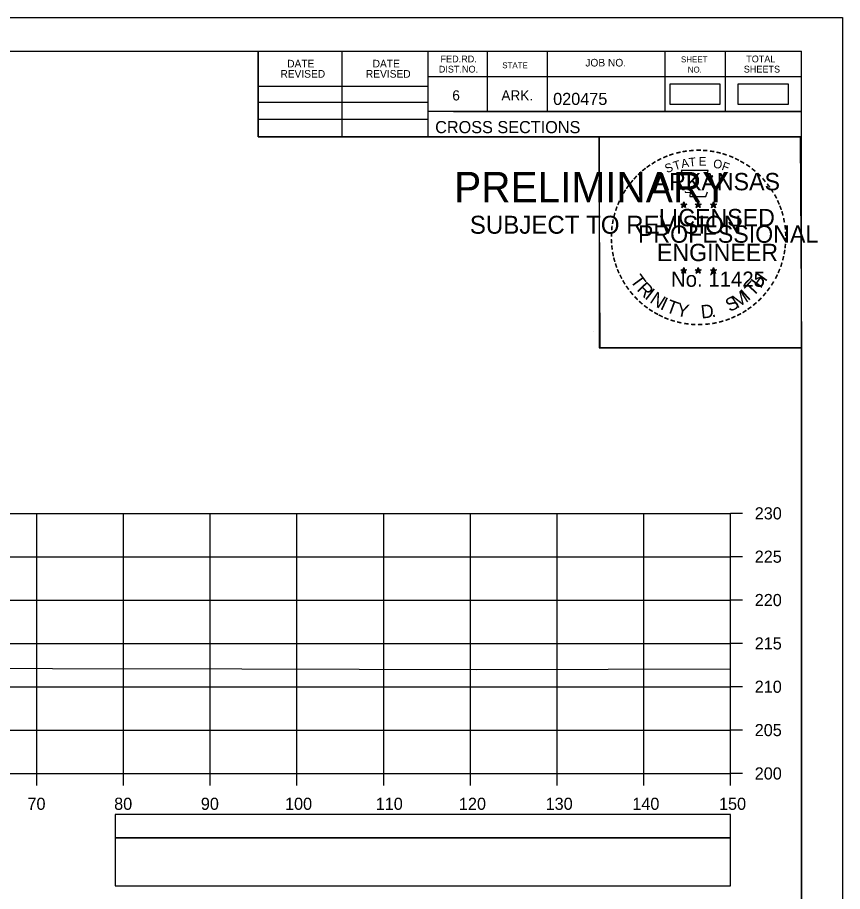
# Model space of a CAD drawing. Extents: x 1386544 to 1388153, y 379785 to 390999.
# Drawn here: x 1387427.4 to 1387522.6, y 390471.4 to 390572.3 of the extents above; entities that cross this region are included whole.
import ezdxf

# ---------------------------------------------------------------- set-up
doc = ezdxf.new("R2010")
doc.units = 0
for name, color, linetype in [('R_Axis', 7, 'Continuous'), ('R_Axis Annot', 7, 'Continuous'), ('R_Border', 7, 'Continuous'), ('R_Border PE', 7, 'Continuous'), ('R_Border Prem', 7, 'Continuous'), ('R_Exist Surface', 7, 'Continuous'), ('R_Grid', 7, 'Continuous'), ('R_No Plot', 7, 'Continuous'), ('S_SHOULDER', 7, 'Continuous')]:
    doc.layers.add(name, color=color, linetype=linetype)

msp = doc.modelspace()

# ---------------------------------------------------------------- linework, layer by layer
at = {"layer": 'R_Axis'}
for p, q in [((1387509.68, 390485.07), (1387509.68, 390515.07)), ((1387511.08, 390515.07), (1387509.68, 390515.07)), ((1387511.08, 390510.07), (1387509.68, 390510.07)), ((1387511.08, 390505.07), (1387509.68, 390505.07)), ((1387511.08, 390500.07), (1387509.68, 390500.07)), ((1387511.08, 390495.07), (1387509.68, 390495.07)), ((1387511.08, 390490.07), (1387509.68, 390490.07)), ((1387209.68, 390485.07), (1387509.68, 390485.07)), ((1387429.68, 390483.67), (1387429.68, 390485.07)), ((1387439.68, 390483.67), (1387439.68, 390485.07)), ((1387449.68, 390483.67), (1387449.68, 390485.07)), ((1387459.68, 390483.67), (1387459.68, 390485.07)), ((1387469.68, 390483.67), (1387469.68, 390485.07)), ((1387479.68, 390483.67), (1387479.68, 390485.07)), ((1387489.68, 390483.67), (1387489.68, 390485.07)), ((1387499.68, 390483.67), (1387499.68, 390485.07)), ((1387509.68, 390483.67), (1387509.68, 390485.07)), ((1387511.08, 390485.07), (1387509.68, 390485.07))]:
    msp.add_line(p, q, dxfattribs=at)
at = {"layer": 'R_Axis Annot'}
for points in [[(1387438.7, 390477.63), (1387509.68, 390477.63), (1387509.68, 390480.34), (1387438.7, 390480.34)], [(1387438.7, 390472.1), (1387509.68, 390472.1), (1387509.68, 390477.63), (1387438.7, 390477.63)]]:
    msp.add_lwpolyline(points, close=True, dxfattribs=at)
at = {"layer": 'R_Border'}
for p, q in [((1387201.68, 390568.37), (1387517.86, 390568.37)), ((1387455.22, 390558.49), (1387455.22, 390568.37)), ((1387464.9, 390558.49), (1387464.9, 390568.37)), ((1387474.76, 390568.37), (1387474.76, 390558.49)), ((1387481.6, 390568.37), (1387481.6, 390561.43)), ((1387488.54, 390568.37), (1387488.54, 390561.43)), ((1387502.12, 390568.37), (1387502.12, 390561.43)), ((1387509.06, 390568.37), (1387509.06, 390561.43)), ((1387517.86, 390362.91), (1387517.86, 390568.37)), ((1387517.86, 390565.43), (1387474.76, 390565.43)), ((1387517.86, 390565.45), (1387517.86, 390565.45)), ((1387455.22, 390564.35), (1387474.76, 390564.35)), ((1387455.22, 390562.49), (1387474.76, 390562.49)), ((1387517.86, 390561.43), (1387474.76, 390561.43)), ((1387477.72, 390561.43), (1387517.86, 390561.43)), ((1387455.22, 390560.55), (1387474.76, 390560.55)), ((1387517.86, 390558.49), (1387455.22, 390558.49))]:
    msp.add_line(p, q, dxfattribs=at)
at = {"layer": 'R_Border PE'}
for p, q in [((1387503.94, 390550.74), (1387504.29, 390550.63)), ((1387503.94, 390550.74), (1387504.19, 390550.7)), ((1387503.94, 390550.74), (1387504.18, 390550.62)), ((1387504.07, 390550.34), (1387504.29, 390550.63)), ((1387504.07, 390550.34), (1387504.2, 390550.58)), ((1387504.07, 390550.34), (1387504.29, 390550.55)), ((1387504.29, 390551), (1387504.25, 390550.75)), ((1387504.29, 390550.63), (1387504.29, 390551)), ((1387504.29, 390551), (1387504.34, 390550.75)), ((1387504.64, 390550.74), (1387504.29, 390550.63)), ((1387504.5, 390550.34), (1387504.29, 390550.63)), ((1387504.5, 390550.34), (1387504.29, 390550.55)), ((1387504.64, 390550.74), (1387504.35, 390550.69)), ((1387504.5, 390550.34), (1387504.37, 390550.63)), ((1387504.64, 390550.74), (1387504.43, 390550.64)), ((1387505.61, 390550.74), (1387505.96, 390550.63)), ((1387505.61, 390550.74), (1387505.86, 390550.7)), ((1387505.61, 390550.74), (1387505.85, 390550.62)), ((1387505.74, 390550.34), (1387505.96, 390550.63)), ((1387505.74, 390550.34), (1387505.87, 390550.58)), ((1387505.74, 390550.34), (1387505.96, 390550.55)), ((1387505.96, 390551), (1387505.92, 390550.75)), ((1387505.96, 390550.63), (1387505.96, 390551)), ((1387505.96, 390551), (1387506.01, 390550.75)), ((1387506.31, 390550.74), (1387505.96, 390550.63)), ((1387506.17, 390550.34), (1387505.96, 390550.63)), ((1387506.17, 390550.34), (1387505.96, 390550.55)), ((1387506.31, 390550.74), (1387506.02, 390550.69)), ((1387506.17, 390550.34), (1387506.04, 390550.63)), ((1387506.31, 390550.74), (1387506.1, 390550.64)), ((1387507.38, 390550.73), (1387507.72, 390550.62)), ((1387507.38, 390550.73), (1387507.63, 390550.69)), ((1387507.38, 390550.73), (1387507.61, 390550.61)), ((1387507.51, 390550.32), (1387507.72, 390550.62)), ((1387507.51, 390550.32), (1387507.63, 390550.57)), ((1387507.51, 390550.32), (1387507.72, 390550.54)), ((1387507.72, 390550.99), (1387507.68, 390550.73)), ((1387507.72, 390550.62), (1387507.72, 390550.99)), ((1387507.72, 390550.99), (1387507.77, 390550.74)), ((1387508.07, 390550.73), (1387507.72, 390550.62)), ((1387507.94, 390550.32), (1387507.72, 390550.62)), ((1387507.94, 390550.32), (1387507.72, 390550.54)), ((1387508.07, 390550.73), (1387507.79, 390550.68)), ((1387507.94, 390550.32), (1387507.8, 390550.61)), ((1387508.07, 390550.73), (1387507.87, 390550.63)), ((1387504.29, 390543.42), (1387504.25, 390543.17)), ((1387504.29, 390543.06), (1387504.29, 390543.42)), ((1387504.29, 390543.42), (1387504.34, 390543.17)), ((1387505.96, 390543.42), (1387505.91, 390543.17)), ((1387505.96, 390543.06), (1387505.96, 390543.42)), ((1387505.96, 390543.42), (1387506, 390543.17)), ((1387507.72, 390543.41), (1387507.68, 390543.16)), ((1387507.72, 390543.05), (1387507.72, 390543.41)), ((1387507.72, 390543.41), (1387507.77, 390543.16)), ((1387503.94, 390543.17), (1387504.29, 390543.06)), ((1387503.94, 390543.17), (1387504.19, 390543.13)), ((1387503.94, 390543.17), (1387504.17, 390543.05)), ((1387504.07, 390542.76), (1387504.29, 390543.06)), ((1387504.07, 390542.76), (1387504.2, 390543.01)), ((1387504.07, 390542.76), (1387504.28, 390542.98)), ((1387504.5, 390542.76), (1387504.28, 390542.98)), ((1387504.63, 390543.17), (1387504.29, 390543.06)), ((1387504.5, 390542.76), (1387504.29, 390543.06)), ((1387504.63, 390543.17), (1387504.35, 390543.12)), ((1387504.5, 390542.76), (1387504.36, 390543.05)), ((1387504.63, 390543.17), (1387504.43, 390543.07)), ((1387505.61, 390543.17), (1387505.96, 390543.06)), ((1387505.61, 390543.17), (1387505.86, 390543.13)), ((1387505.61, 390543.17), (1387505.84, 390543.05)), ((1387505.74, 390542.76), (1387505.96, 390543.06)), ((1387505.74, 390542.76), (1387505.87, 390543.01)), ((1387505.74, 390542.76), (1387505.95, 390542.98)), ((1387506.17, 390542.76), (1387505.95, 390542.98)), ((1387506.3, 390543.17), (1387505.96, 390543.06)), ((1387506.17, 390542.76), (1387505.96, 390543.06)), ((1387506.3, 390543.17), (1387506.02, 390543.12)), ((1387506.17, 390542.76), (1387506.03, 390543.05)), ((1387506.3, 390543.17), (1387506.1, 390543.07)), ((1387507.37, 390543.16), (1387507.72, 390543.05)), ((1387507.37, 390543.16), (1387507.63, 390543.12)), ((1387507.37, 390543.16), (1387507.61, 390543.04)), ((1387507.51, 390542.75), (1387507.72, 390543.05)), ((1387507.51, 390542.75), (1387507.63, 390543)), ((1387507.51, 390542.75), (1387507.72, 390542.97)), ((1387508.07, 390543.16), (1387507.72, 390543.05)), ((1387507.94, 390542.75), (1387507.72, 390543.05)), ((1387507.94, 390542.75), (1387507.72, 390542.97)), ((1387508.07, 390543.16), (1387507.78, 390543.11)), ((1387507.94, 390542.75), (1387507.8, 390543.04)), ((1387508.07, 390543.16), (1387507.87, 390543.06))]:
    msp.add_line(p, q, dxfattribs=at)
for points in [[(1387503.98, 390554.62), (1387504.25, 390553.79)], [(1387507.49, 390553.7), (1387507.64, 390553.98), (1387506.95, 390553.96), (1387507.1, 390554.62), (1387503.98, 390554.62)], [(1387504.47, 390552.2), (1387504.47, 390552.11), (1387505.04, 390552.09), (1387504.98, 390551.62), (1387506.85, 390551.62), (1387507.05, 390552.16)], [(1387504.29, 390551), (1387504.5, 390550.34), (1387503.94, 390550.74), (1387504.64, 390550.74), (1387504.07, 390550.34), (1387504.29, 390551)], [(1387505.96, 390551), (1387506.17, 390550.34), (1387505.61, 390550.74), (1387506.31, 390550.74), (1387505.74, 390550.34), (1387505.96, 390551)], [(1387507.72, 390550.99), (1387507.94, 390550.32), (1387507.38, 390550.73), (1387508.07, 390550.73), (1387507.51, 390550.32), (1387507.72, 390550.99)], [(1387504.29, 390543.42), (1387504.5, 390542.76), (1387503.94, 390543.17), (1387504.63, 390543.17), (1387504.07, 390542.76), (1387504.29, 390543.42)], [(1387505.96, 390543.42), (1387506.17, 390542.76), (1387505.61, 390543.17), (1387506.3, 390543.17), (1387505.74, 390542.76), (1387505.96, 390543.42)], [(1387507.72, 390543.41), (1387507.94, 390542.75), (1387507.37, 390543.16), (1387508.07, 390543.16), (1387507.51, 390542.75), (1387507.72, 390543.41)]]:
    msp.add_lwpolyline(points, dxfattribs=at)
for centre, radius in [((1387504.29, 390550.63), 0.172), ((1387504.29, 390550.63), 0.145), ((1387504.29, 390550.63), 0.116), ((1387504.29, 390550.63), 0.0991), ((1387504.29, 390550.63), 0.0747), ((1387504.29, 390550.63), 0.0495), ((1387504.29, 390550.63), 0.0296), ((1387505.96, 390550.63), 0.172), ((1387505.96, 390550.63), 0.145), ((1387505.96, 390550.63), 0.116), ((1387505.96, 390550.63), 0.0991), ((1387505.96, 390550.63), 0.0747), ((1387505.96, 390550.63), 0.0495), ((1387505.96, 390550.63), 0.0296), ((1387507.72, 390550.62), 0.172), ((1387507.72, 390550.62), 0.145), ((1387507.72, 390550.62), 0.116), ((1387507.72, 390550.62), 0.0991), ((1387507.72, 390550.62), 0.0747), ((1387507.72, 390550.62), 0.0495), ((1387507.72, 390550.62), 0.0296), ((1387504.29, 390543.06), 0.172), ((1387504.29, 390543.06), 0.145), ((1387505.95, 390543.06), 0.172), ((1387505.95, 390543.06), 0.145), ((1387507.72, 390543.05), 0.172), ((1387507.72, 390543.05), 0.145), ((1387504.29, 390543.06), 0.116), ((1387504.29, 390543.06), 0.0991), ((1387504.29, 390543.06), 0.0747), ((1387504.29, 390543.06), 0.0495), ((1387504.29, 390543.06), 0.0296), ((1387505.95, 390543.06), 0.116), ((1387505.95, 390543.06), 0.0991), ((1387505.95, 390543.06), 0.0747), ((1387505.95, 390543.06), 0.0495), ((1387505.95, 390543.06), 0.0296), ((1387507.72, 390543.05), 0.116), ((1387507.72, 390543.05), 0.0991), ((1387507.72, 390543.05), 0.0747), ((1387507.72, 390543.05), 0.0495), ((1387507.72, 390543.05), 0.0296)]:
    msp.add_circle(centre, radius, dxfattribs=at)
at = {"layer": 'R_Exist Surface'}
msp.add_lwpolyline([(1387209.68, 390497.97), (1387245.47, 390497.94), (1387279.21, 390497.87), (1387291.01, 390497.84), (1387293.41, 390497.83), (1387333.37, 390497.88), (1387344.09, 390497.89), (1387371.58, 390497.62), (1387386, 390497.5), (1387411.3, 390497.31), (1387431.48, 390497.17), (1387453.32, 390497.12), (1387480.4, 390497.07), (1387495.57, 390497.09), (1387509.68, 390497.13)], dxfattribs=at)
at = {"layer": 'R_Grid'}
for p, q in [((1387209.68, 390515.07), (1387509.68, 390515.07)), ((1387429.68, 390485.07), (1387429.68, 390515.07)), ((1387439.68, 390485.07), (1387439.68, 390515.07)), ((1387449.68, 390485.07), (1387449.68, 390515.07)), ((1387459.68, 390485.07), (1387459.68, 390515.07)), ((1387469.68, 390485.07), (1387469.68, 390515.07)), ((1387479.68, 390485.07), (1387479.68, 390515.07)), ((1387489.68, 390485.07), (1387489.68, 390515.07)), ((1387499.68, 390485.07), (1387499.68, 390515.07)), ((1387509.68, 390485.07), (1387509.68, 390515.07)), ((1387209.68, 390510.07), (1387509.68, 390510.07)), ((1387209.68, 390505.07), (1387509.68, 390505.07)), ((1387209.68, 390500.07), (1387509.68, 390500.07)), ((1387209.68, 390495.07), (1387509.68, 390495.07)), ((1387209.68, 390490.07), (1387509.68, 390490.07)), ((1387209.68, 390485.07), (1387509.68, 390485.07))]:
    msp.add_line(p, q, dxfattribs=at)
at = {"layer": 'R_No Plot'}
for p, q in [((1387189.28, 390572.26), (1387522.61, 390572.26)), ((1387493.89, 390536.03), (1387493.89, 390536.03))]:
    msp.add_line(p, q, dxfattribs=at)
for points in [[(1387189.27, 390572.26), (1387522.61, 390572.26), (1387522.61, 390358.93), (1387189.27, 390358.93)], [(1387435.6, 390568.37), (1387455.22, 390568.37), (1387455.22, 390558.49), (1387471.33, 390558.49), (1387494.53, 390558.49), (1387494.53, 390534.16), (1387517.86, 390534.16), (1387517.86, 390362.91), (1387201.68, 390362.91), (1387201.68, 390568.37)], [(1387494.53, 390558.49), (1387517.74, 390558.49), (1387517.86, 390534.16), (1387494.65, 390534.16)]]:
    msp.add_lwpolyline(points, close=True, dxfattribs=at)
at = {"layer": 'S_SHOULDER'}
for points in [[(1387502.67, 390562.27), (1387508.5, 390562.27), (1387508.5, 390564.58), (1387502.67, 390564.58)], [(1387510.54, 390562.27), (1387516.37, 390562.27), (1387516.37, 390564.58), (1387510.54, 390564.58)]]:
    msp.add_lwpolyline(points, close=True, dxfattribs=at)

# ---------------------------------------------------------------- texts
at = {"layer": 'R_Axis Annot'}
for s, p in [('230', (1387512.48, 390514.37)), ('225', (1387512.48, 390509.37)), ('220', (1387512.48, 390504.37)), ('215', (1387512.48, 390499.37)), ('210', (1387512.48, 390494.37)), ('205', (1387512.48, 390489.37)), ('200', (1387512.48, 390484.37)), ('70', (1387428.59, 390480.87)), ('80', (1387438.59, 390480.87)), ('90', (1387448.59, 390480.87)), ('100', (1387458.3, 390480.87)), ('110', (1387468.76, 390480.87)), ('120', (1387478.36, 390480.87)), ('130', (1387488.36, 390480.87)), ('140', (1387498.36, 390480.87)), ('150', (1387508.36, 390480.87))]:
    msp.add_text(s, height=1.4, dxfattribs=at).set_placement(p)
at = {"layer": 'R_Border'}
for s, height, p in [('DATE', 0.879, (1387458.55, 390566.5)), ('DATE', 0.879, (1387468.41, 390566.5)), ('FED.RD.', 0.782, (1387476.24, 390567.09)), ('JOB NO.', 0.879, (1387492.94, 390566.61)), ('SHEET', 0.684, (1387503.98, 390567.09)), ('TOTAL', 0.782, (1387511.5, 390567.09)), ('DIST.NO.', 0.782, (1387476.04, 390565.91)), ('STATE', 0.684, (1387483.36, 390566.41)), ('NO.', 0.684, (1387504.76, 390565.91)), ('SHEETS', 0.782, (1387511.22, 390565.91)), ('REVISED', 0.879, (1387457.77, 390565.32)), ('REVISED', 0.879, (1387467.63, 390565.32)), ('6', 1.17, (1387477.6, 390562.69)), ('ARK.', 1.172, (1387483.26, 390562.69)), ('020475', 1.4, (1387489.23, 390562.17)), ('CROSS SECTIONS', 1.4, (1387475.62, 390558.92))]:
    msp.add_text(s, height=height, rotation=360, dxfattribs=at).set_placement(p)
at = {"layer": 'R_Border PE'}
for s, height, rotation, p in [('-', 1.6, 24.3072, (1387502.1, 390555.48)), ('-', 1.6, 19.1761, (1387502.73, 390555.75)), ('-', 1.6, 13.6301, (1387503.48, 390555.99)), ('-', 1.6, 10.2193, (1387504.16, 390556.15)), ('-', 1.6, 5.8968, (1387504.89, 390556.26)), ('-', 1.6, 0.1862, (1387505.66, 390556.33)), ('-', 1.6, 357.743, (1387506.38, 390556.32)), ('-', 1.6, 352.1617, (1387507.13, 390556.26)), ('-', 1.6, 347.2049, (1387507.84, 390556.15)), ('-', 1.6, 342.3362, (1387508.48, 390556)), ('-', 1.6, 337.8551, (1387509.21, 390555.77)), ('-', 1.6, 36.2317, (1387500.29, 390554.4)), ('-', 1.6, 34.0636, (1387500.87, 390554.79)), ('-', 1.6, 28.7918, (1387501.46, 390555.16)), ('S', 1, 21.594, (1387502.34, 390554.3)), ('T', 1, 16.4036, (1387503.25, 390554.63)), ('A', 1, 11.2132, (1387504.08, 390554.88)), ('T', 1, 6.0228, (1387504.93, 390555.05)), ('E', 1, 0.8323, (1387506.03, 390555.16)), ('O', 1, 350.4515, (1387507.63, 390554.95)), ('F', 1, 340.0707, (1387508.59, 390554.72)), ('-', 1.6, 334.1211, (1387509.85, 390555.5)), ('-', 1.6, 329.6409, (1387510.42, 390555.22)), ('-', 1.6, 325.8627, (1387511.07, 390554.86)), ('-', 1.6, 42.9622, (1387499.38, 390553.6)), ('-', 1.6, 38.9507, (1387499.81, 390554.02)), ('ARKANSAS', 2, 360, (1387500.83, 390552.33)), ('-', 1.6, 320.5297, (1387511.68, 390554.43)), ('-', 1.6, 315.5786, (1387512.28, 390553.94)), ('-', 1.6, 50.6142, (1387498.53, 390552.64)), ('-', 1.6, 48.423, (1387498.93, 390553.12)), ('-', 1.6, 309.8797, (1387512.85, 390553.39)), ('-', 1.6, 58.0706, (1387497.79, 390551.54)), ('-', 1.6, 54.2325, (1387498.11, 390552.07)), ('-', 1.6, 306.6522, (1387513.37, 390552.79)), ('-', 1.4, 303.6753, (1387513.86, 390552.22)), ('-', 1.6, 62.8713, (1387497.48, 390550.93)), ('-', 1.6, 299.6684, (1387514.18, 390551.62)), ('-', 1.6, 72.3945, (1387497, 390549.69)), ('-', 1.6, 67.7743, (1387497.22, 390550.32)), ('DWB', 0.01, 360, (1387504.28, 390550.63)), ('DWB', 0.01, 360, (1387505.95, 390550.63)), ('DWB', 0.01, 360, (1387507.71, 390550.62)), ('-', 1.6, 294.6628, (1387514.5, 390551)), ('-', 1.6, 290.5728, (1387514.76, 390550.43)), ('-', 1.6, 75.461, (1387496.8, 390548.98)), ('LICENSED', 2, 360, (1387501.43, 390548.18)), ('-', 1.6, 285.1233, (1387514.99, 390549.85)), ('-', 1.6, 85.1863, (1387496.59, 390547.57)), ('-', 1.6, 81.2013, (1387496.67, 390548.26)), ('PROFESSIONAL', 2, 360, (1387499.01, 390546.28)), ('-', 1.6, 280.5493, (1387515.19, 390549.11)), ('-', 1.6, 276.5962, (1387515.35, 390548.34)), ('-', 1.6, 89.0622, (1387496.57, 390546.87)), ('-', 1.6, 274.3301, (1387515.41, 390547.62)), ('-', 1.6, 94.1959, (1387496.6, 390546.15)), ('-', 1.6, 269.9407, (1387515.45, 390546.98)), ('-', 1.6, 98.9479, (1387496.68, 390545.48)), ('-', 1.6, 101.7149, (1387496.81, 390544.75)), ('ENGINEER', 2, 360, (1387501.2, 390544.16)), ('-', 1.6, 260.9953, (1387515.36, 390545.66)), ('-', 1.6, 263.5172, (1387515.43, 390546.32)), ('-', 1.6, 105.4578, (1387496.97, 390544.15)), ('-', 1.6, 255.7626, (1387515.25, 390544.99)), ('-', 1.6, 109.0874, (1387497.19, 390543.52)), ('-', 1.6, 114.0643, (1387497.44, 390542.92)), ('-', 1.6, 247.8887, (1387514.84, 390543.59)), ('-', 1.6, 252.8681, (1387515.07, 390544.27)), ('-', 1.6, 115.7289, (1387497.75, 390542.31)), ('T', 1.54, 306.0406, (1387498.05, 390541.9)), ('No. 11425', 1.757, 360, (1387502.82, 390541.2)), ('DWB', 0.01, 360, (1387504.27, 390543.05)), ('DWB', 0.01, 360, (1387505.94, 390543.05)), ('DWB', 0.01, 360, (1387507.71, 390543.04)), ('H', 1.54, 54.6088, (1387513.17, 390540.93)), ('-', 1.6, 244.6197, (1387514.58, 390542.96)), ('-', 1.6, 120.4471, (1387498.1, 390541.72)), ('-', 1.6, 125.8934, (1387498.51, 390541.16)), ('R', 1.54, 314.005, (1387498.81, 390540.85)), ('T', 1.54, 46.6444, (1387512.28, 390539.99)), ('-', 1.6, 233.8452, (1387513.78, 390541.56)), ('-', 1.6, 239.0712, (1387514.19, 390542.21)), ('-', 1.6, 130.7181, (1387498.97, 390540.61)), ('I', 1.54, 321.9694, (1387499.71, 390539.92)), ('N', 1.54, 326.5002, (1387500.28, 390539.45)), ('M', 1.54, 32.6563, (1387510.43, 390538.67)), ('I', 1.54, 42.1136, (1387511.71, 390539.51)), ('-', 1.6, 231.2538, (1387513.35, 390540.99)), ('-', 1.6, 134.2238, (1387499.49, 390540.06)), ('-', 1.6, 138.9338, (1387500.01, 390539.6)), ('I', 1.54, 335.3603, (1387501.48, 390538.66)), ('T', 1.54, 339.8912, (1387502.14, 390538.33)), ('Y', 1.54, 347.8556, (1387503.36, 390537.89)), ('D', 1.54, 6.3969, (1387506.35, 390537.53)), ('S', 1.54, 26.9312, (1387509.59, 390538.26)), ('-', 1.6, 221.0851, (1387512.35, 390539.92)), ('-', 1.6, 225.7653, (1387512.88, 390540.43)), ('-', 1.6, 144.6463, (1387500.57, 390539.19)), ('-', 1.6, 148.0898, (1387501.13, 390538.82)), ('-', 1.6, 151.5704, (1387501.71, 390538.5)), ('-', 1.6, 207.3568, (1387510.71, 390538.71)), ('-', 1.6, 212.2491, (1387511.27, 390539.06)), ('-', 1.6, 215.7363, (1387511.8, 390539.45)), ('-', 1.6, 154.6002, (1387502.23, 390538.25)), ('-', 1.6, 158.5612, (1387502.85, 390537.99)), ('-', 1.6, 162.7983, (1387503.54, 390537.78)), ('-', 1.6, 167.5555, (1387504.25, 390537.62)), ('-', 1.6, 191.2858, (1387508.06, 390537.68)), ('.', 1.54, 13.7642, (1387507.54, 390537.66)), ('-', 1.6, 195.4743, (1387508.79, 390537.88)), ('-', 1.6, 200.7184, (1387509.47, 390538.12)), ('-', 1.6, 204.2516, (1387510.09, 390538.4)), ('-', 1.6, 173.1155, (1387505.03, 390537.51)), ('-', 1.6, 176.5183, (1387505.77, 390537.45)), ('-', 1.6, 181.5918, (1387506.52, 390537.47)), ('-', 1.6, 185.8167, (1387507.33, 390537.55))]:
    msp.add_text(s, height=height, rotation=rotation, dxfattribs=at).set_placement(p)
at = {"layer": 'R_Border Prem'}
for s, height, p in [('PRELIMINARY', 3.5, (1387477.81, 390550.95)), ('DWB', 0.01, (1387478.55, 390552.8)), ('SUBJECT TO REVISION', 2.0751, (1387479.62, 390547.32))]:
    msp.add_text(s, height=height, rotation=360, dxfattribs=at).set_placement(p)

doc.saveas('drawing.dxf')
